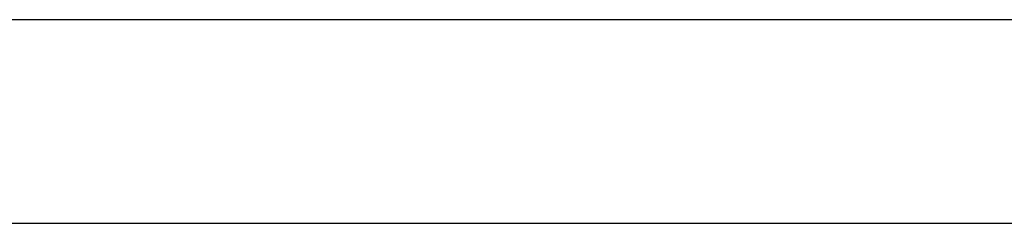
# Model space of a CAD drawing. Header units: millimetres. Extents: x -206 to 214, y -182 to 189.
# Tile 406 of 1056: x -82.55 to -60.81, y 116.53 to 121.03. Entities that reach past the tile are written whole.
import ezdxf

# ---------------------------------------------------------------- set-up
doc = ezdxf.new("R2010")
doc.units = ezdxf.units.MM
doc.layers.add('Default', color=7, linetype='Continuous', true_color=0x000000)

msp = doc.modelspace()

# ---------------------------------------------------------------- linework, layer by layer
at = {"layer": 'Default'}
for p, q in [((-195.811, 121.031, 723.503), (204.189, 121.031, 723.503)), ((-195.811, 121.031, 816.503), (204.189, 121.031, 816.503))]:
    msp.add_line(p, q, dxfattribs=at)
for points in [[(-195.811, 116.531, 723.503), (4.189, 116.531, 723.503), (204.189, 116.531, 723.503)], [(-195.811, 116.531, 816.503), (4.189, 116.531, 816.503), (204.189, 116.531, 816.503)], [(-195.811, 116.531, 770.003), (4.189, 116.531, 770.003), (204.189, 116.531, 770.003)]]:
    msp.add_open_spline(points, degree=2, dxfattribs=at)

doc.saveas('drawing.dxf')
